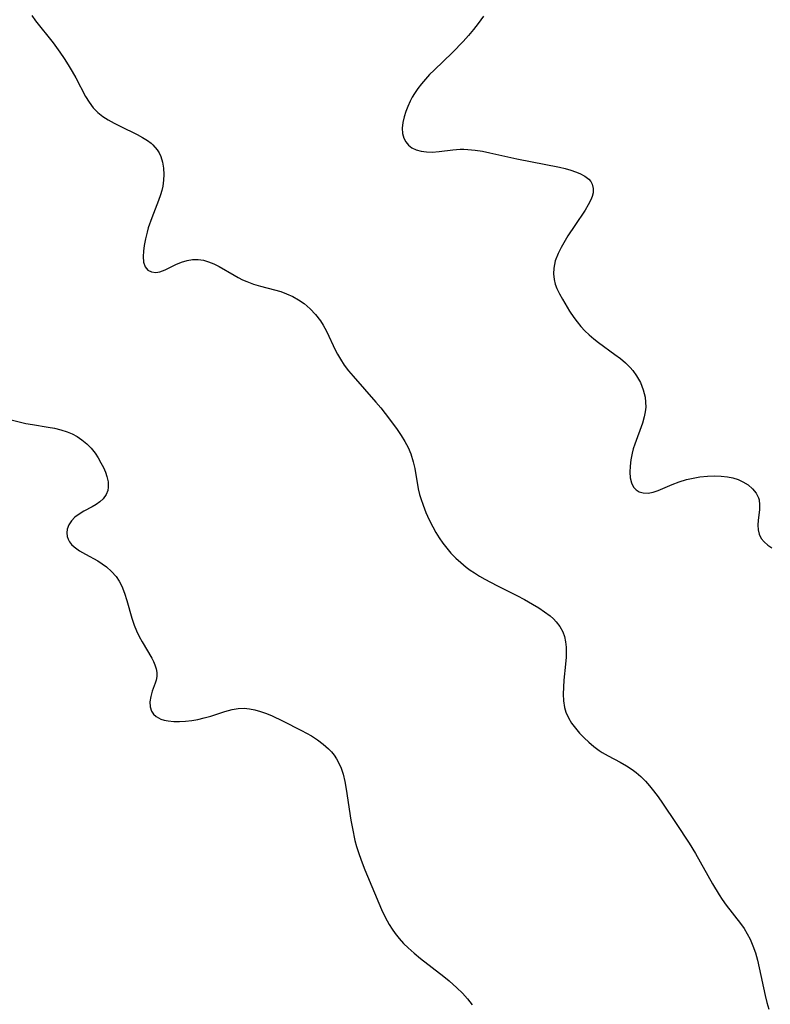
# Model space of a CAD drawing. Header units: metres. Extents: x 1073367 to 1082519, y 1569854 to 1574957.
# Tile 990 of 1056: x 1079398 to 1079568, y 1574178 to 1574401. Entities that reach past the tile are written whole.
import ezdxf

# ---------------------------------------------------------------- set-up
doc = ezdxf.new("R2010")
doc.units = ezdxf.units.M
doc.layers.add('CGG_CurvaNivelLidar_v1', color=253, linetype='Continuous', lineweight=30)

msp = doc.modelspace()

# ---------------------------------------------------------------- linework, layer by layer
at = {"layer": 'CGG_CurvaNivelLidar_v1'}
for p, q in [((1079400.3245, 1574402.3766, 81), (1079401.2176, 1574401.1136, 81)), ((1079401.2176, 1574401.1136, 81), (1079405.163, 1574396.1385, 81)), ((1079501.6361, 1574400.562, 81.5), (1079500.5317, 1574399.1718, 81.5)), ((1079502.8335, 1574402.1565, 81.5), (1079501.6361, 1574400.562, 81.5)), ((1079500.5317, 1574399.1718, 81.5), (1079499.3908, 1574397.8076, 81.5)), ((1079405.163, 1574396.1385, 81), (1079406.7371, 1574394.0054, 81)), ((1079498.213, 1574396.4753, 81.5), (1079495.7901, 1574393.9408, 81.5)), ((1079499.3908, 1574397.8076, 81.5), (1079498.213, 1574396.4753, 81.5)), ((1079406.7371, 1574394.0054, 81), (1079407.7052, 1574392.5829, 81)), ((1079495.7901, 1574393.9408, 81.5), (1079491.6011, 1574389.9601, 81.5)), ((1079407.7052, 1574392.5829, 81), (1079408.621, 1574391.1309, 81)), ((1079408.621, 1574391.1309, 81), (1079409.4872, 1574389.6616, 81)), ((1079409.4872, 1574389.6616, 81), (1079410.3064, 1574388.185, 81)), ((1079491.6011, 1574389.9601, 81.5), (1079490.5951, 1574388.9417, 81.5)), ((1079410.3064, 1574388.185, 81), (1079412.5068, 1574383.9722, 81)), ((1079489.6298, 1574387.8964, 81.5), (1079488.7154, 1574386.822, 81.5)), ((1079490.5951, 1574388.9417, 81.5), (1079489.6298, 1574387.8964, 81.5)), ((1079487.8839, 1574385.7419, 81.5), (1079487.127, 1574384.6288, 81.5)), ((1079488.7154, 1574386.822, 81.5), (1079487.8839, 1574385.7419, 81.5)), ((1079412.5068, 1574383.9722, 81), (1079413.3324, 1574382.6445, 81)), ((1079413.3324, 1574382.6445, 81), (1079414.2632, 1574381.4169, 81)), ((1079486.1665, 1574382.919, 81.5), (1079485.6212, 1574381.7267, 81.5)), ((1079486.6225, 1574383.7814, 81.5), (1079486.1665, 1574382.919, 81.5)), ((1079487.127, 1574384.6288, 81.5), (1079486.6225, 1574383.7814, 81.5)), ((1079414.2632, 1574381.4169, 81), (1079415.3234, 1574380.3219, 81)), ((1079415.3234, 1574380.3219, 81), (1079416.4592, 1574379.4311, 81)), ((1079485.1652, 1574380.5281, 81.5), (1079484.8033, 1574379.3363, 81.5)), ((1079485.6212, 1574381.7267, 81.5), (1079485.1652, 1574380.5281, 81.5)), ((1079416.4592, 1574379.4311, 81), (1079417.6992, 1574378.6481, 81)), ((1079417.6992, 1574378.6481, 81), (1079419.0093, 1574377.9327, 81)), ((1079484.8033, 1574379.3363, 81.5), (1079484.5286, 1574378.0645, 81.5)), ((1079419.0093, 1574377.9327, 81), (1079420.3611, 1574377.2509, 81)), ((1079420.3611, 1574377.2509, 81), (1079424.2534, 1574375.3459, 81)), ((1079484.5286, 1574378.0645, 81.5), (1079484.3971, 1574376.7961, 81.5)), ((1079484.3971, 1574376.7961, 81.5), (1079484.448, 1574375.5995, 81.5)), ((1079424.2534, 1574375.3459, 81), (1079425.4519, 1574374.6901, 81)), ((1079425.4519, 1574374.6901, 81), (1079426.5737, 1574373.9856, 81)), ((1079426.5737, 1574373.9856, 81), (1079427.4216, 1574373.351, 81)), ((1079484.448, 1574375.5995, 81.5), (1079484.7187, 1574374.5054, 81.5)), ((1079484.7187, 1574374.5054, 81.5), (1079485.1629, 1574373.6566, 81.5)), ((1079485.1629, 1574373.6566, 81.5), (1079485.7826, 1574372.9245, 81.5)), ((1079427.4216, 1574373.351, 81), (1079427.8186, 1574373.0057, 81)), ((1079427.8186, 1574373.0057, 81), (1079428.8044, 1574371.8967, 81)), ((1079428.8044, 1574371.8967, 81), (1079429.2479, 1574371.1644, 81)), ((1079485.7826, 1574372.9245, 81.5), (1079486.5541, 1574372.324, 81.5)), ((1079486.5541, 1574372.324, 81.5), (1079487.5412, 1574371.8373, 81.5)), ((1079487.5412, 1574371.8373, 81.5), (1079488.6503, 1574371.5231, 81.5)), ((1079488.6503, 1574371.5231, 81.5), (1079489.8925, 1574371.3723, 81.5)), ((1079491.2032, 1574371.3665, 81.5), (1079492.7322, 1574371.4862, 81.5)), ((1079492.7322, 1574371.4862, 81.5), (1079495.8938, 1574371.8647, 81.5)), ((1079495.8938, 1574371.8647, 81.5), (1079497.5045, 1574371.9901, 81.5)), ((1079497.5045, 1574371.9901, 81.5), (1079498.3315, 1574372.0061, 81.5)), ((1079498.3315, 1574372.0061, 81.5), (1079499.2803, 1574371.9717, 81.5)), ((1079499.2803, 1574371.9717, 81.5), (1079500.9089, 1574371.8046, 81.5)), ((1079500.9089, 1574371.8046, 81.5), (1079502.5547, 1574371.5344, 81.5)), ((1079502.5547, 1574371.5344, 81.5), (1079504.2152, 1574371.1937, 81.5)), ((1079429.2479, 1574371.1644, 81), (1079429.6033, 1574370.3746, 81)), ((1079429.6033, 1574370.3746, 81), (1079430.0024, 1574369.0822, 81)), ((1079489.8925, 1574371.3723, 81.5), (1079491.2032, 1574371.3665, 81.5)), ((1079504.2152, 1574371.1937, 81.5), (1079510.3417, 1574369.7994, 81.5)), ((1079510.3417, 1574369.7994, 81.5), (1079520.0809, 1574367.9033, 81.5)), ((1079430.0024, 1574369.0822, 81), (1079430.241, 1574367.7078, 81)), ((1079430.241, 1574367.7078, 81), (1079430.32, 1574366.2758, 81)), ((1079520.0809, 1574367.9033, 81.5), (1079521.364, 1574367.607, 81.5)), ((1079521.364, 1574367.607, 81.5), (1079522.5899, 1574367.2699, 81.5)), ((1079522.5899, 1574367.2699, 81.5), (1079523.6875, 1574366.8977, 81.5)), ((1079430.2502, 1574364.9484, 81), (1079430.0501, 1574363.6061, 81)), ((1079430.32, 1574366.2758, 81), (1079430.2502, 1574364.9484, 81)), ((1079523.6875, 1574366.8977, 81.5), (1079524.7027, 1574366.4743, 81.5)), ((1079524.7027, 1574366.4743, 81.5), (1079525.7994, 1574365.8849, 81.5)), ((1079525.7994, 1574365.8849, 81.5), (1079526.6963, 1574365.1837, 81.5)), ((1079526.6963, 1574365.1837, 81.5), (1079527.1437, 1574364.6527, 81.5)), ((1079429.8277, 1574362.637, 81), (1079429.5476, 1574361.6702, 81)), ((1079430.0501, 1574363.6061, 81), (1079429.8277, 1574362.637, 81)), ((1079527.1437, 1574364.6527, 81.5), (1079527.4693, 1574364.0622, 81.5)), ((1079527.4693, 1574364.0622, 81.5), (1079527.7091, 1574363.0826, 81.5)), ((1079527.7091, 1574363.0826, 81.5), (1079527.6755, 1574362.114, 81.5)), ((1079429.102, 1574360.3875, 81), (1079427.5682, 1574356.4069, 81)), ((1079429.5476, 1574361.6702, 81), (1079429.102, 1574360.3875, 81)), ((1079527.1701, 1574360.4799, 81.5), (1079526.5862, 1574359.3447, 81.5)), ((1079527.4848, 1574361.3052, 81.5), (1079527.1701, 1574360.4799, 81.5)), ((1079527.6755, 1574362.114, 81.5), (1079527.4848, 1574361.3052, 81.5)), ((1079525.8716, 1574358.1862, 81.5), (1079523.5172, 1574354.7002, 81.5)), ((1079526.5862, 1574359.3447, 81.5), (1079525.8716, 1574358.1862, 81.5)), ((1079427.5682, 1574356.4069, 81), (1079426.7774, 1574354.1265, 81)), ((1079426.7774, 1574354.1265, 81), (1079426.4996, 1574353.2058, 81)), ((1079523.5172, 1574354.7002, 81.5), (1079521.9825, 1574352.3167, 81.5)), ((1079426.1003, 1574351.661, 81), (1079425.8064, 1574350.162, 81)), ((1079426.4996, 1574353.2058, 81), (1079426.1003, 1574351.661, 81)), ((1079521.9825, 1574352.3167, 81.5), (1079520.4373, 1574349.7258, 81.5)), ((1079425.8064, 1574350.162, 81), (1079425.6441, 1574348.8535, 81)), ((1079520.4373, 1574349.7258, 81.5), (1079519.7236, 1574348.3272, 81.5)), ((1079425.6441, 1574348.8535, 81), (1079425.5893, 1574347.6352, 81)), ((1079425.5893, 1574347.6352, 81), (1079425.6846, 1574346.3544, 81)), ((1079435.5522, 1574346.7603, 81), (1079436.825, 1574346.9709, 81)), ((1079436.825, 1574346.9709, 81), (1079438.119, 1574346.9864, 81)), ((1079438.119, 1574346.9864, 81), (1079439.2934, 1574346.8105, 81)), ((1079439.2934, 1574346.8105, 81), (1079440.4604, 1574346.4756, 81)), ((1079519.7236, 1574348.3272, 81.5), (1079519.1029, 1574346.675, 81.5)), ((1079425.6846, 1574346.3544, 81), (1079426.0279, 1574345.3063, 81)), ((1079426.0279, 1574345.3063, 81), (1079426.6514, 1574344.5796, 81)), ((1079426.6514, 1574344.5796, 81), (1079427.5112, 1574344.1497, 81)), ((1079429.4224, 1574344.1842, 81), (1079430.6285, 1574344.6166, 81)), ((1079430.6285, 1574344.6166, 81), (1079433.0366, 1574345.82, 81)), ((1079433.0366, 1574345.82, 81), (1079434.325, 1574346.3855, 81)), ((1079434.325, 1574346.3855, 81), (1079435.5522, 1574346.7603, 81)), ((1079440.4604, 1574346.4756, 81), (1079441.6135, 1574346.0095, 81)), ((1079441.6135, 1574346.0095, 81), (1079442.8415, 1574345.388, 81)), ((1079442.8415, 1574345.388, 81), (1079446.2247, 1574343.4021, 81)), ((1079518.7469, 1574344.9946, 81.5), (1079518.6863, 1574343.6918, 81.5)), ((1079519.1029, 1574346.675, 81.5), (1079518.7469, 1574344.9946, 81.5)), ((1079427.5112, 1574344.1497, 81), (1079428.5116, 1574344.0406, 81)), ((1079428.5116, 1574344.0406, 81), (1079429.4224, 1574344.1842, 81)), ((1079446.2247, 1574343.4021, 81), (1079447.1817, 1574342.8725, 81)), ((1079447.1817, 1574342.8725, 81), (1079448.1377, 1574342.3931, 81)), ((1079448.1377, 1574342.3931, 81), (1079449.1198, 1574341.9601, 81)), ((1079518.6863, 1574343.6918, 81.5), (1079518.8304, 1574342.4071, 81.5)), ((1079518.8304, 1574342.4071, 81.5), (1079519.0891, 1574341.3888, 81.5)), ((1079449.1198, 1574341.9601, 81), (1079450.6573, 1574341.4028, 81)), ((1079450.6573, 1574341.4028, 81), (1079452.2348, 1574340.9384, 81)), ((1079452.2348, 1574340.9384, 81), (1079455.4327, 1574340.1075, 81)), ((1079455.4327, 1574340.1075, 81), (1079456.7994, 1574339.6934, 81)), ((1079519.0891, 1574341.3888, 81.5), (1079519.4557, 1574340.3892, 81.5)), ((1079519.4557, 1574340.3892, 81.5), (1079520.036, 1574339.161, 81.5)), ((1079456.7994, 1574339.6934, 81), (1079458.1363, 1574339.2039, 81)), ((1079458.1363, 1574339.2039, 81), (1079459.5263, 1574338.5707, 81)), ((1079459.5263, 1574338.5707, 81), (1079460.8536, 1574337.826, 81)), ((1079520.036, 1574339.161, 81.5), (1079520.7096, 1574337.9469, 81.5)), ((1079520.7096, 1574337.9469, 81.5), (1079522.3295, 1574335.2782, 81.5)), ((1079460.8536, 1574337.826, 81), (1079462.1048, 1574336.9686, 81)), ((1079462.1048, 1574336.9686, 81), (1079463.4804, 1574335.7972, 81)), ((1079463.4804, 1574335.7972, 81), (1079464.7271, 1574334.4866, 81)), ((1079464.7271, 1574334.4866, 81), (1079465.8392, 1574333.0571, 81)), ((1079522.3295, 1574335.2782, 81.5), (1079523.2854, 1574333.8383, 81.5)), ((1079523.2854, 1574333.8383, 81.5), (1079524.0607, 1574332.7963, 81.5)), ((1079465.8392, 1574333.0571, 81), (1079466.4603, 1574332.1069, 81)), ((1079466.4603, 1574332.1069, 81), (1079467.2295, 1574330.717, 81)), ((1079524.0607, 1574332.7963, 81.5), (1079524.8954, 1574331.7895, 81.5)), ((1079524.8954, 1574331.7895, 81.5), (1079525.7911, 1574330.8261, 81.5)), ((1079467.2295, 1574330.717, 81), (1079469.2732, 1574326.3587, 81)), ((1079525.7911, 1574330.8261, 81.5), (1079526.7777, 1574329.8863, 81.5)), ((1079526.7777, 1574329.8863, 81.5), (1079527.8181, 1574328.9943, 81.5)), ((1079527.8181, 1574328.9943, 81.5), (1079528.8993, 1574328.1433, 81.5)), ((1079528.8993, 1574328.1433, 81.5), (1079532.6378, 1574325.4358, 81.5)), ((1079469.2732, 1574326.3587, 81), (1079469.7121, 1574325.4936, 81)), ((1079469.7121, 1574325.4936, 81), (1079470.3396, 1574324.3835, 81)), ((1079532.6378, 1574325.4358, 81.5), (1079533.8588, 1574324.5008, 81.5)), ((1079533.8588, 1574324.5008, 81.5), (1079535.016, 1574323.5213, 81.5)), ((1079470.3396, 1574324.3835, 81), (1079471.2301, 1574323.0377, 81)), ((1079471.2301, 1574323.0377, 81), (1079472.2116, 1574321.7388, 81)), ((1079535.016, 1574323.5213, 81.5), (1079536.0794, 1574322.475, 81.5)), ((1079536.0794, 1574322.475, 81.5), (1079536.6808, 1574321.779, 81.5)), ((1079472.2116, 1574321.7388, 81), (1079473.2574, 1574320.4708, 81)), ((1079473.2574, 1574320.4708, 81), (1079478.4041, 1574314.6322, 81)), ((1079536.6808, 1574321.779, 81.5), (1079537.5457, 1574320.5802, 81.5)), ((1079537.5457, 1574320.5802, 81.5), (1079538.4041, 1574319.0388, 81.5)), ((1079538.4041, 1574319.0388, 81.5), (1079539.053, 1574317.4175, 81.5)), ((1079539.053, 1574317.4175, 81.5), (1079539.4687, 1574315.7371, 81.5)), ((1079539.4687, 1574315.7371, 81.5), (1079539.5972, 1574314.6164, 81.5)), ((1079478.4041, 1574314.6322, 81), (1079479.5077, 1574313.3238, 81)), ((1079479.5077, 1574313.3238, 81), (1079480.5226, 1574312.0595, 81)), ((1079539.6075, 1574313.4861, 81.5), (1079539.5044, 1574312.3973, 81.5)), ((1079539.5972, 1574314.6164, 81.5), (1079539.6075, 1574313.4861, 81.5)), ((1079480.5226, 1574312.0595, 81), (1079481.5047, 1574310.7774, 81)), ((1079539.2979, 1574311.3142, 81.5), (1079538.8786, 1574309.8669, 81.5)), ((1079539.5044, 1574312.3973, 81.5), (1079539.2979, 1574311.3142, 81.5)), ((1079393.8209, 1574311.0325, 80.5), (1079399.0117, 1574309.7977, 80.5)), ((1079399.0117, 1574309.7977, 80.5), (1079400.4929, 1574309.5229, 80.5)), ((1079400.4929, 1574309.5229, 80.5), (1079404.0558, 1574308.9497, 80.5)), ((1079404.0558, 1574308.9497, 80.5), (1079405.5196, 1574308.6743, 80.5)), ((1079481.5047, 1574310.7774, 81), (1079483.218, 1574308.396, 81)), ((1079538.8786, 1574309.8669, 81.5), (1079537.1105, 1574305.0417, 81.5)), ((1079405.5196, 1574308.6743, 80.5), (1079406.952, 1574308.3333, 80.5)), ((1079406.952, 1574308.3333, 80.5), (1079408.3373, 1574307.8909, 80.5)), ((1079408.3373, 1574307.8909, 80.5), (1079409.5061, 1574307.3913, 80.5)), ((1079409.5061, 1574307.3913, 80.5), (1079410.6179, 1574306.7907, 80.5)), ((1079410.6179, 1574306.7907, 80.5), (1079411.6642, 1574306.095, 80.5)), ((1079483.218, 1574308.396, 81), (1079484.1148, 1574307.0604, 81)), ((1079484.1148, 1574307.0604, 81), (1079484.9492, 1574305.7085, 81)), ((1079411.6642, 1574306.095, 80.5), (1079412.7962, 1574305.1646, 80.5)), ((1079412.7962, 1574305.1646, 80.5), (1079413.8184, 1574304.13, 80.5)), ((1079484.9492, 1574305.7085, 81), (1079485.6927, 1574304.3279, 81)), ((1079537.1105, 1574305.0417, 81.5), (1079536.7942, 1574304.0333, 81.5)), ((1079413.8184, 1574304.13, 80.5), (1079414.7202, 1574303.0093, 80.5)), ((1079414.7202, 1574303.0093, 80.5), (1079415.4195, 1574301.947, 80.5)), ((1079485.6927, 1574304.3279, 81), (1079486.3117, 1574302.9045, 81)), ((1079486.3117, 1574302.9045, 81), (1079486.8732, 1574301.0611, 81)), ((1079536.5233, 1574303.0244, 81.5), (1079536.224, 1574301.5519, 81.5)), ((1079536.7942, 1574304.0333, 81.5), (1079536.5233, 1574303.0244, 81.5)), ((1079415.4195, 1574301.947, 80.5), (1079416.0391, 1574300.8551, 80.5)), ((1079416.0391, 1574300.8551, 80.5), (1079416.5748, 1574299.8036, 80.5)), ((1079486.8732, 1574301.0611, 81), (1079487.1985, 1574299.5478, 81)), ((1079536.0498, 1574300.1128, 81.5), (1079536.011, 1574298.7115, 81.5)), ((1079536.224, 1574301.5519, 81.5), (1079536.0498, 1574300.1128, 81.5)), ((1079416.5748, 1574299.8036, 80.5), (1079417.0368, 1574298.753, 80.5)), ((1079417.0368, 1574298.753, 80.5), (1079417.3957, 1574297.706, 80.5)), ((1079417.3957, 1574297.706, 80.5), (1079417.6437, 1574296.5075, 80.5)), ((1079487.1985, 1574299.5478, 81), (1079488.0269, 1574294.9065, 81)), ((1079536.011, 1574298.7115, 81.5), (1079536.1211, 1574297.4099, 81.5)), ((1079551.9005, 1574297.6509, 81.5), (1079553.6169, 1574297.829, 81.5)), ((1079553.6169, 1574297.829, 81.5), (1079555.1701, 1574297.8894, 81.5)), ((1079555.1701, 1574297.8894, 81.5), (1079556.6978, 1574297.8408, 81.5)), ((1079556.6978, 1574297.8408, 81.5), (1079558.1807, 1574297.6646, 81.5)), ((1079558.1807, 1574297.6646, 81.5), (1079559.3965, 1574297.398, 81.5)), ((1079417.6437, 1574296.5075, 80.5), (1079417.6859, 1574295.348, 80.5)), ((1079536.1211, 1574297.4099, 81.5), (1079536.3938, 1574296.2679, 81.5)), ((1079536.3938, 1574296.2679, 81.5), (1079536.8699, 1574295.3137, 81.5)), ((1079542.4254, 1574294.5485, 81.5), (1079545.6314, 1574295.9569, 81.5)), ((1079545.6314, 1574295.9569, 81.5), (1079547.1917, 1574296.5484, 81.5)), ((1079547.1917, 1574296.5484, 81.5), (1079548.8309, 1574297.0443, 81.5)), ((1079548.8309, 1574297.0443, 81.5), (1079550.352, 1574297.3933, 81.5)), ((1079550.352, 1574297.3933, 81.5), (1079551.9005, 1574297.6509, 81.5)), ((1079559.3965, 1574297.398, 81.5), (1079560.5503, 1574297.0263, 81.5)), ((1079560.5503, 1574297.0263, 81.5), (1079561.6259, 1574296.5527, 81.5)), ((1079561.6259, 1574296.5527, 81.5), (1079562.8338, 1574295.8213, 81.5)), ((1079562.8338, 1574295.8213, 81.5), (1079563.861, 1574294.9558, 81.5)), ((1079417.2406, 1574293.6625, 80.5), (1079416.5169, 1574292.6456, 80.5)), ((1079417.5623, 1574294.5242, 80.5), (1079417.2406, 1574293.6625, 80.5)), ((1079417.6859, 1574295.348, 80.5), (1079417.5623, 1574294.5242, 80.5)), ((1079488.0269, 1574294.9065, 81), (1079488.3236, 1574293.6562, 81)), ((1079488.3236, 1574293.6562, 81), (1079488.5763, 1574292.7639, 81)), ((1079536.8699, 1574295.3137, 81.5), (1079537.4443, 1574294.7031, 81.5)), ((1079537.4443, 1574294.7031, 81.5), (1079538.1614, 1574294.2685, 81.5)), ((1079538.1614, 1574294.2685, 81.5), (1079539.0081, 1574294.0166, 81.5)), ((1079539.0081, 1574294.0166, 81.5), (1079540.1615, 1574293.9737, 81.5)), ((1079540.1615, 1574293.9737, 81.5), (1079541.2735, 1574294.1722, 81.5)), ((1079541.2735, 1574294.1722, 81.5), (1079542.4254, 1574294.5485, 81.5)), ((1079563.861, 1574294.9558, 81.5), (1079564.6676, 1574293.9746, 81.5)), ((1079564.6676, 1574293.9746, 81.5), (1079565.2004, 1574292.8881, 81.5)), ((1079414.9235, 1574291.3948, 80.5), (1079414.0178, 1574290.8649, 80.5)), ((1079415.7778, 1574291.9829, 80.5), (1079414.9235, 1574291.3948, 80.5)), ((1079416.5169, 1574292.6456, 80.5), (1079415.7778, 1574291.9829, 80.5)), ((1079488.5763, 1574292.7639, 81), (1079489.0927, 1574291.2401, 81)), ((1079489.0927, 1574291.2401, 81), (1079489.7655, 1574289.562, 81)), ((1079565.2004, 1574292.8881, 81.5), (1079565.323, 1574292.4307, 81.5)), ((1079565.323, 1574292.4307, 81.5), (1079565.4418, 1574291.3346, 81.5)), ((1079565.4418, 1574291.3346, 81.5), (1079565.4009, 1574290.1924, 81.5)), ((1079411.0687, 1574289.1986, 80.5), (1079410.11, 1574288.475, 80.5)), ((1079412.1379, 1574289.8429, 80.5), (1079411.0687, 1574289.1986, 80.5)), ((1079414.0178, 1574290.8649, 80.5), (1079412.1379, 1574289.8429, 80.5)), ((1079489.7655, 1574289.562, 81), (1079490.5185, 1574287.9093, 81)), ((1079565.4009, 1574290.1924, 81.5), (1079565.1391, 1574287.8588, 81.5)), ((1079408.743, 1574286.737, 80.5), (1079408.3858, 1574285.7665, 80.5)), ((1079409.3286, 1574287.6503, 80.5), (1079408.743, 1574286.737, 80.5)), ((1079410.11, 1574288.475, 80.5), (1079409.3286, 1574287.6503, 80.5)), ((1079490.5185, 1574287.9093, 81), (1079491.3382, 1574286.2842, 81)), ((1079565.1391, 1574287.8588, 81.5), (1079565.0602, 1574286.7281, 81.5)), ((1079565.0602, 1574286.7281, 81.5), (1079565.1022, 1574285.6397, 81.5)), ((1079408.3858, 1574285.7665, 80.5), (1079408.2897, 1574284.9541, 80.5)), ((1079408.2897, 1574284.9541, 80.5), (1079408.3795, 1574284.1472, 80.5)), ((1079491.3382, 1574286.2842, 81), (1079492.023, 1574285.0374, 81)), ((1079492.023, 1574285.0374, 81), (1079492.7588, 1574283.8214, 81)), ((1079565.1022, 1574285.6397, 81.5), (1079565.3338, 1574284.6199, 81.5)), ((1079565.3338, 1574284.6199, 81.5), (1079565.7993, 1574283.7062, 81.5)), ((1079408.3795, 1574284.1472, 80.5), (1079408.5887, 1574283.5225, 80.5)), ((1079408.5887, 1574283.5225, 80.5), (1079408.9126, 1574282.9252, 80.5)), ((1079408.9126, 1574282.9252, 80.5), (1079409.3673, 1574282.3339, 80.5)), ((1079409.3673, 1574282.3339, 80.5), (1079409.9237, 1574281.7845, 80.5)), ((1079492.7588, 1574283.8214, 81), (1079493.5801, 1574282.6176, 81)), ((1079493.5801, 1574282.6176, 81), (1079494.4687, 1574281.4611, 81)), ((1079565.7993, 1574283.7062, 81.5), (1079566.4727, 1574282.8871, 81.5)), ((1079566.4727, 1574282.8871, 81.5), (1079567.313, 1574282.1667, 81.5)), ((1079567.313, 1574282.1667, 81.5), (1079568.2467, 1574281.5739, 81.5)), ((1079409.9237, 1574281.7845, 80.5), (1079411.1255, 1574280.8992, 80.5)), ((1079411.1255, 1574280.8992, 80.5), (1079412.5082, 1574280.0967, 80.5)), ((1079412.5082, 1574280.0967, 80.5), (1079415.3041, 1574278.5787, 80.5)), ((1079494.4687, 1574281.4611, 81), (1079495.4232, 1574280.3556, 81)), ((1079495.4232, 1574280.3556, 81), (1079496.5105, 1574279.2402, 81)), ((1079415.3041, 1574278.5787, 80.5), (1079416.3208, 1574277.9401, 80.5)), ((1079416.3208, 1574277.9401, 80.5), (1079417.2939, 1574277.2348, 80.5)), ((1079496.5105, 1574279.2402, 81), (1079497.6643, 1574278.1862, 81)), ((1079497.6643, 1574278.1862, 81), (1079498.8786, 1574277.193, 81)), ((1079417.2939, 1574277.2348, 80.5), (1079418.4403, 1574276.2167, 80.5)), ((1079418.4403, 1574276.2167, 80.5), (1079419.4459, 1574275.063, 80.5)), ((1079498.8786, 1574277.193, 81), (1079499.7963, 1574276.5105, 81)), ((1079499.7963, 1574276.5105, 81), (1079500.7417, 1574275.8604, 81)), ((1079500.7417, 1574275.8604, 81), (1079501.9107, 1574275.1199, 81)), ((1079419.4459, 1574275.063, 80.5), (1079420.1576, 1574273.994, 80.5)), ((1079420.1576, 1574273.994, 80.5), (1079420.756, 1574272.8449, 80.5)), ((1079501.9107, 1574275.1199, 81), (1079503.109, 1574274.4174, 81)), ((1079503.109, 1574274.4174, 81), (1079505.8106, 1574272.9772, 81)), ((1079420.756, 1574272.8449, 80.5), (1079421.3827, 1574271.267, 80.5)), ((1079421.3827, 1574271.267, 80.5), (1079421.8943, 1574269.6197, 80.5)), ((1079505.8106, 1574272.9772, 81), (1079510.3595, 1574270.7155, 81)), ((1079421.8943, 1574269.6197, 80.5), (1079423.0109, 1574265.5687, 80.5)), ((1079510.3595, 1574270.7155, 81), (1079512.1143, 1574269.8105, 81)), ((1079512.1143, 1574269.8105, 81), (1079513.9446, 1574268.8018, 81)), ((1079513.9446, 1574268.8018, 81), (1079515.3502, 1574267.9486, 81)), ((1079515.3502, 1574267.9486, 81), (1079516.6821, 1574267.047, 81)), ((1079516.6821, 1574267.047, 81), (1079517.9186, 1574266.0889, 81)), ((1079423.0109, 1574265.5687, 80.5), (1079423.5413, 1574264.0105, 80.5)), ((1079517.9186, 1574266.0889, 81), (1079518.657, 1574265.4303, 81)), ((1079518.657, 1574265.4303, 81), (1079519.3318, 1574264.7354, 81)), ((1079519.3318, 1574264.7354, 81), (1079520.1549, 1574263.6773, 81)), ((1079423.5413, 1574264.0105, 80.5), (1079424.0889, 1574262.6981, 80.5)), ((1079424.0889, 1574262.6981, 80.5), (1079424.7052, 1574261.4277, 80.5)), ((1079520.1549, 1574263.6773, 81), (1079520.7951, 1574262.5256, 81)), ((1079520.7951, 1574262.5256, 81), (1079521.1895, 1574261.4235, 81)), ((1079424.7052, 1574261.4277, 80.5), (1079425.3702, 1574260.2018, 80.5)), ((1079425.3702, 1574260.2018, 80.5), (1079427.5426, 1574256.4949, 80.5)), ((1079521.1895, 1574261.4235, 81), (1079521.4386, 1574260.2587, 81)), ((1079521.4386, 1574260.2587, 81), (1079521.5653, 1574259.0463, 81)), ((1079521.592, 1574257.9164, 81), (1079521.5577, 1574256.7642, 81)), ((1079521.5653, 1574259.0463, 81), (1079521.592, 1574257.9164, 81)), ((1079427.5426, 1574256.4949, 80.5), (1079427.9212, 1574255.7529, 80.5)), ((1079427.9212, 1574255.7529, 80.5), (1079428.2451, 1574255.0247, 80.5)), ((1079521.5577, 1574256.7642, 81), (1079521.4497, 1574255.1885, 81)), ((1079428.2451, 1574255.0247, 80.5), (1079428.5571, 1574254.119, 80.5)), ((1079428.5571, 1574254.119, 80.5), (1079428.7195, 1574253.2291, 80.5)), ((1079428.7195, 1574253.2291, 80.5), (1079428.7048, 1574252.3706, 80.5)), ((1079521.4497, 1574255.1885, 81), (1079521.0671, 1574251.4988, 81)), ((1079428.3474, 1574250.871, 80.5), (1079427.6776, 1574249.0188, 80.5)), ((1079428.5465, 1574251.5257, 80.5), (1079428.3474, 1574250.871, 80.5)), ((1079428.7048, 1574252.3706, 80.5), (1079428.5465, 1574251.5257, 80.5)), ((1079521.0671, 1574251.4988, 81), (1079520.9513, 1574249.9198, 81)), ((1079427.6776, 1574249.0188, 80.5), (1079427.3107, 1574247.8003, 80.5)), ((1079520.9513, 1574249.9198, 81), (1079520.9193, 1574248.358, 81)), ((1079427.3107, 1574247.8003, 80.5), (1079427.1104, 1574246.5892, 80.5)), ((1079427.1104, 1574246.5892, 80.5), (1079427.1584, 1574245.5054, 80.5)), ((1079520.9193, 1574248.358, 81), (1079520.9981, 1574246.8303, 81)), ((1079520.9981, 1574246.8303, 81), (1079521.2208, 1574245.3554, 81)), ((1079427.1584, 1574245.5054, 80.5), (1079427.4769, 1574244.5139, 80.5)), ((1079427.4769, 1574244.5139, 80.5), (1079427.9317, 1574243.8442, 80.5)), ((1079440.9597, 1574243.3686, 80.5), (1079444.1254, 1574244.4133, 80.5)), ((1079444.1254, 1574244.4133, 80.5), (1079445.7964, 1574244.87, 80.5)), ((1079445.7964, 1574244.87, 80.5), (1079447.1446, 1574245.0811, 80.5)), ((1079447.1446, 1574245.0811, 80.5), (1079448.5075, 1574245.1332, 80.5)), ((1079448.5075, 1574245.1332, 80.5), (1079449.7269, 1574245.0373, 80.5)), ((1079449.7269, 1574245.0373, 80.5), (1079450.9419, 1574244.8166, 80.5)), ((1079450.9419, 1574244.8166, 80.5), (1079452.2578, 1574244.4497, 80.5)), ((1079452.2578, 1574244.4497, 80.5), (1079453.5645, 1574243.9786, 80.5)), ((1079521.2208, 1574245.3554, 81), (1079521.5176, 1574244.2702, 81)), ((1079521.5176, 1574244.2702, 81), (1079522.0689, 1574242.9937, 81)), ((1079427.9317, 1574243.8442, 80.5), (1079428.5523, 1574243.2805, 80.5)), ((1079428.5523, 1574243.2805, 80.5), (1079429.6052, 1574242.7104, 80.5)), ((1079429.6052, 1574242.7104, 80.5), (1079430.4022, 1574242.4525, 80.5)), ((1079430.4022, 1574242.4525, 80.5), (1079431.2682, 1574242.2775, 80.5)), ((1079431.2682, 1574242.2775, 80.5), (1079432.5288, 1574242.1585, 80.5)), ((1079432.5288, 1574242.1585, 80.5), (1079433.8628, 1574242.1538, 80.5)), ((1079433.8628, 1574242.1538, 80.5), (1079435.2468, 1574242.2425, 80.5)), ((1079435.2468, 1574242.2425, 80.5), (1079436.6605, 1574242.4091, 80.5)), ((1079436.6605, 1574242.4091, 80.5), (1079438.0226, 1574242.6337, 80.5)), ((1079438.0226, 1574242.6337, 80.5), (1079439.4369, 1574242.9428, 80.5)), ((1079439.4369, 1574242.9428, 80.5), (1079440.9597, 1574243.3686, 80.5)), ((1079453.5645, 1574243.9786, 80.5), (1079454.865, 1574243.43, 80.5)), ((1079454.865, 1574243.43, 80.5), (1079457.1849, 1574242.3282, 80.5)), ((1079457.1849, 1574242.3282, 80.5), (1079461.4923, 1574240.1385, 80.5)), ((1079522.0689, 1574242.9937, 81), (1079522.7922, 1574241.7828, 81)), ((1079461.4923, 1574240.1385, 80.5), (1079463.7719, 1574238.8566, 80.5)), ((1079522.7922, 1574241.7828, 81), (1079523.6472, 1574240.6248, 81)), ((1079523.6472, 1574240.6248, 81), (1079524.6008, 1574239.5098, 81)), ((1079463.7719, 1574238.8566, 80.5), (1079465.1593, 1574237.9649, 80.5)), ((1079465.1593, 1574237.9649, 80.5), (1079466.465, 1574236.9992, 80.5)), ((1079524.6008, 1574239.5098, 81), (1079525.6209, 1574238.4413, 81)), ((1079525.6209, 1574238.4413, 81), (1079526.706, 1574237.4197, 81)), ((1079526.706, 1574237.4197, 81), (1079527.8547, 1574236.4591, 81)), ((1079466.465, 1574236.9992, 80.5), (1079467.6629, 1574235.9438, 80.5)), ((1079467.6629, 1574235.9438, 80.5), (1079468.3382, 1574235.235, 80.5)), ((1079468.3382, 1574235.235, 80.5), (1079468.9523, 1574234.4809, 80.5)), ((1079527.8547, 1574236.4591, 81), (1079529.0696, 1574235.5769, 81)), ((1079529.0696, 1574235.5769, 81), (1079529.7421, 1574235.1459, 81)), ((1079529.7421, 1574235.1459, 81), (1079531.0838, 1574234.3663, 81)), ((1079468.9523, 1574234.4809, 80.5), (1079469.4882, 1574233.6953, 80.5)), ((1079469.4882, 1574233.6953, 80.5), (1079469.9554, 1574232.866, 80.5)), ((1079469.9554, 1574232.866, 80.5), (1079470.5215, 1574231.566, 80.5)), ((1079531.0838, 1574234.3663, 81), (1079533.854, 1574232.8869, 81)), ((1079533.854, 1574232.8869, 81), (1079535.2289, 1574232.1148, 81)), ((1079470.5215, 1574231.566, 80.5), (1079470.9651, 1574230.1951, 80.5)), ((1079535.2289, 1574232.1148, 81), (1079536.5526, 1574231.27, 81)), ((1079536.5526, 1574231.27, 81), (1079537.4751, 1574230.58, 81)), ((1079470.9651, 1574230.1951, 80.5), (1079471.3728, 1574228.505, 80.5)), ((1079471.3728, 1574228.505, 80.5), (1079471.6961, 1574226.7617, 80.5)), ((1079537.4751, 1574230.58, 81), (1079538.5386, 1574229.648, 81)), ((1079538.5386, 1574229.648, 81), (1079539.5387, 1574228.6343, 81)), ((1079539.5387, 1574228.6343, 81), (1079540.4864, 1574227.5548, 81)), ((1079471.6961, 1574226.7617, 80.5), (1079472.7543, 1574219.7197, 80.5)), ((1079540.4864, 1574227.5548, 81), (1079541.3907, 1574226.4225, 81)), ((1079541.3907, 1574226.4225, 81), (1079542.421, 1574225.0239, 81)), ((1079542.421, 1574225.0239, 81), (1079543.4245, 1574223.5879, 81)), ((1079543.4245, 1574223.5879, 81), (1079546.5217, 1574219.0135, 81)), ((1079472.7543, 1574219.7197, 80.5), (1079473.0817, 1574217.8297, 80.5)), ((1079473.0817, 1574217.8297, 80.5), (1079473.6616, 1574215.1172, 80.5)), ((1079546.5217, 1574219.0135, 81), (1079549.4351, 1574214.5678, 81)), ((1079473.6616, 1574215.1172, 80.5), (1079474.0148, 1574213.7792, 80.5)), ((1079474.0148, 1574213.7792, 80.5), (1079474.5936, 1574211.9305, 80.5)), ((1079549.4351, 1574214.5678, 81), (1079550.8792, 1574212.1654, 81)), ((1079474.5936, 1574211.9305, 80.5), (1079475.2519, 1574210.1084, 80.5)), ((1079550.8792, 1574212.1654, 81), (1079554.7303, 1574205.2824, 81)), ((1079475.2519, 1574210.1084, 80.5), (1079475.9075, 1574208.453, 80.5)), ((1079475.9075, 1574208.453, 80.5), (1079479.6718, 1574199.5205, 80.5)), ((1079554.7303, 1574205.2824, 81), (1079556.2395, 1574202.8031, 81)), ((1079556.2395, 1574202.8031, 81), (1079556.9446, 1574201.7516, 81)), ((1079556.9446, 1574201.7516, 81), (1079557.8912, 1574200.4418, 81)), ((1079479.6718, 1574199.5205, 80.5), (1079480.493, 1574197.7586, 80.5)), ((1079557.8912, 1574200.4418, 81), (1079561.1187, 1574196.2938, 81)), ((1079480.493, 1574197.7586, 80.5), (1079481.4119, 1574196.0605, 80.5)), ((1079481.4119, 1574196.0605, 80.5), (1079482.0748, 1574195.0153, 80.5)), ((1079482.0748, 1574195.0153, 80.5), (1079482.7954, 1574194.0087, 80.5)), ((1079561.1187, 1574196.2938, 81), (1079561.9169, 1574195.1622, 81)), ((1079561.9169, 1574195.1622, 81), (1079562.6487, 1574193.9961, 81)), ((1079482.7954, 1574194.0087, 80.5), (1079483.711, 1574192.8761, 80.5)), ((1079483.711, 1574192.8761, 80.5), (1079484.6939, 1574191.7958, 80.5)), ((1079562.6487, 1574193.9961, 81), (1079563.2944, 1574192.7863, 81)), ((1079563.2944, 1574192.7863, 81), (1079563.9462, 1574191.2483, 81)), ((1079484.6939, 1574191.7958, 80.5), (1079485.7383, 1574190.7675, 80.5)), ((1079485.7383, 1574190.7675, 80.5), (1079487.1166, 1574189.5546, 80.5)), ((1079563.9462, 1574191.2483, 81), (1079564.4844, 1574189.6507, 81)), ((1079487.1166, 1574189.5546, 80.5), (1079488.5511, 1574188.3891, 80.5)), ((1079488.5511, 1574188.3891, 80.5), (1079493.8003, 1574184.2845, 80.5)), ((1079564.4844, 1574189.6507, 81), (1079564.9591, 1574187.9645, 81)), ((1079564.9591, 1574187.9645, 81), (1079565.3776, 1574186.247, 81)), ((1079565.3776, 1574186.247, 81), (1079566.7367, 1574179.9501, 81)), ((1079493.8003, 1574184.2845, 80.5), (1079495.0368, 1574183.2701, 80.5)), ((1079495.0368, 1574183.2701, 80.5), (1079496.7668, 1574181.7368, 80.5)), ((1079496.7668, 1574181.7368, 80.5), (1079498.0251, 1574180.476, 80.5)), ((1079498.0251, 1574180.476, 80.5), (1079499.1653, 1574179.1942, 80.5)), ((1079566.7367, 1574179.9501, 81), (1079567.0991, 1574178.3952, 81)), ((1079499.1653, 1574179.1942, 80.5), (1079500.2284, 1574177.8539, 80.5)), ((1079567.0991, 1574178.3952, 81), (1079567.5087, 1574176.8612, 81))]:
    msp.add_line(p, q, dxfattribs=at)

doc.saveas('drawing.dxf')
